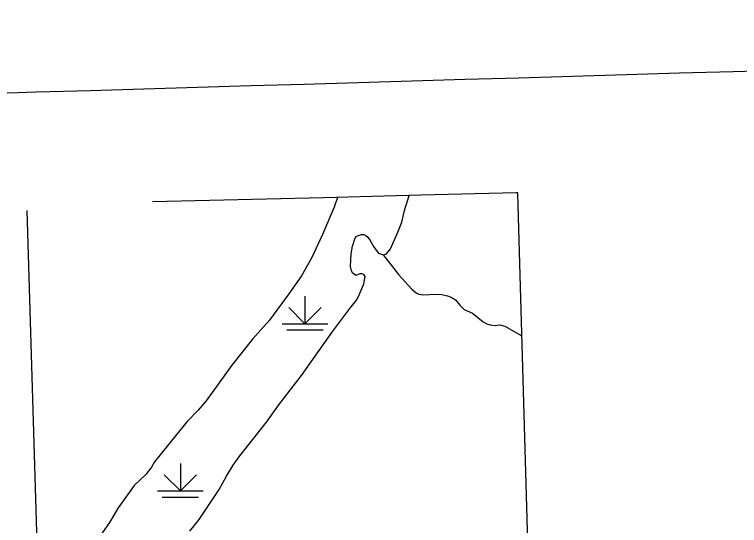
# Model space of a CAD drawing. Extents: x -19 to 366, y -4 to 359.
# Drawn here: x 168.207 to 169.712, y 182.464 to 183.524 of the extents above; entities that cross this region are included whole.
import ezdxf

# ---------------------------------------------------------------- set-up
doc = ezdxf.new("R2010")
doc.units = 0
for name, color, linetype in [('Level 2', 7, 'Continuous'), ('Level 35', 7, 'Continuous'), ('Level 44', 7, 'Continuous'), ('Level 47', 7, 'Continuous'), ('Level 5', 7, 'Continuous'), ('Level 60', 7, 'Continuous')]:
    doc.layers.add(name, color=color, linetype=linetype)

msp = doc.modelspace()

# ---------------------------------------------------------------- linework, layer by layer
at = {"layer": 'Level 2'}
for points in [[(169.2483, 183.1543), (169.0507, 183.1494), (168.8487, 183.1443), (168.4936, 183.1354)], [(169.2828, 181.9957), (169.2814, 182.1279), (169.2811, 182.1407), (169.253, 183.1279), (169.2523, 183.1543), (169.2483, 183.1543)]]:
    msp.add_lwpolyline(points, dxfattribs=at)
at = {"layer": 'Level 35'}
msp.add_lwpolyline([(168.9724, 183.0256), (169.0045, 182.985), (169.0319, 182.9542), (169.0412, 182.9467), (169.0466, 182.9444), (169.0563, 182.9424), (169.0795, 182.9438), (169.0941, 182.9436), (169.1061, 182.9407), (169.1134, 182.9377), (169.1227, 182.9323), (169.1317, 182.9214), (169.1405, 182.9126), (169.1577, 182.9045), (169.1798, 182.887), (169.1875, 182.8828), (169.1948, 182.8802), (169.2049, 182.879), (169.2145, 182.8802), (169.2251, 182.878), (169.2607, 182.8575)], dxfattribs=at)
at = {"layer": 'Level 44'}
for p, q in [((168.8101, 182.9398), (168.8101, 182.8829)), ((168.8101, 182.8829), (168.7767, 182.9164)), ((168.8101, 182.8829), (168.8436, 182.9164)), ((168.7628, 182.8829), (168.8575, 182.8829)), ((168.7723, 182.87), (168.848, 182.87)), ((168.5516, 182.5927), (168.5516, 182.5359)), ((168.5516, 182.5359), (168.5181, 182.5694)), ((168.5516, 182.5359), (168.585, 182.5694)), ((168.5042, 182.5359), (168.5989, 182.5359)), ((168.5137, 182.523), (168.5894, 182.523))]:
    msp.add_line(p, q, dxfattribs=at)
at = {"layer": 'Level 47'}
for points in [[(168.8774, 183.145), (168.8706, 183.125), (168.8468, 183.068), (168.8246, 183.02), (168.8033, 182.9821), (168.7764, 182.9448), (168.7368, 182.8899), (168.7013, 182.8508), (168.6583, 182.7967), (168.6051, 182.723), (168.5883, 182.7034), (168.5655, 182.6797), (168.5416, 182.6504), (168.4981, 182.5959), (168.4914, 182.5849), (168.4796, 182.5698), (168.4557, 182.5468), (168.4222, 182.5009), (168.4044, 182.4705), (168.3754, 182.4289)], [(168.6614, 182.589), (168.6752, 182.6085), (168.7306, 182.6783), (168.7558, 182.7146), (168.8029, 182.7751), (168.8682, 182.8673), (168.903, 182.9143), (168.917, 182.9318), (168.9215, 182.9396), (168.9322, 182.9659), (168.9352, 182.981), (168.9326, 182.9852), (168.9288, 182.9866), (168.924, 182.9863), (168.9169, 182.9837), (168.9147, 182.9836), (168.909, 182.9882), (168.907, 182.9928), (168.905, 183.0017), (168.9063, 183.0277), (168.9087, 183.044), (168.9135, 183.0588), (168.9171, 183.0642), (168.9274, 183.0681), (168.9325, 183.0682), (168.9364, 183.0662), (168.9407, 183.0626), (168.9456, 183.0555), (168.9536, 183.0408), (168.9627, 183.0293), (168.9724, 183.0256), (168.9797, 183.0277), (168.9879, 183.0381), (169.0032, 183.0731), (169.0112, 183.0937), (169.0169, 183.1178), (169.0262, 183.1488)], [(168.5709, 182.4525), (168.5906, 182.4762), (168.6319, 182.5385), (168.6473, 182.5663), (168.6614, 182.589)]]:
    msp.add_lwpolyline(points, dxfattribs=at)
at = {"layer": 'Level 5'}
msp.add_lwpolyline([(168.2328, 183.1176), (168.2635, 182.1053)], dxfattribs=at)
at = {"layer": 'Level 60'}
for points in [[(176.1271, 2.4436), (175.8876, 11.0613), (175.6472, 19.6792), (175.4061, 28.2972), (175.164, 36.9153), (174.9212, 45.5335), (174.6775, 54.1519), (174.433, 62.7704), (174.1876, 71.389), (173.9414, 80.0077), (173.6944, 88.6266), (173.4466, 97.2456), (173.1979, 105.8647), (172.9484, 114.484), (172.6981, 123.1034), (172.447, 131.7229), (172.195, 140.3425), (171.9422, 148.9623), (171.6886, 157.5822), (171.4342, 166.2022), (171.179, 174.8224), (170.9229, 183.4427), (170.666, 192.0631), (170.4084, 200.6837), (170.1499, 209.3044), (169.8906, 217.9252), (169.6305, 226.5461), (169.3695, 235.1672), (169.1078, 243.7884), (168.8453, 252.4098), (168.5819, 261.0312), (168.3178, 269.6528), (168.0528, 278.2746), (167.7871, 286.8964), (167.5205, 295.5185), (167.2532, 304.1406), (166.985, 312.7629), (166.7161, 321.3853), (166.4463, 330.0078), (166.1758, 338.6305), (165.9044, 347.2533)], [(168.7902, 2.2442), (168.5607, 10.8615), (168.3304, 19.479), (168.0993, 28.0965), (167.8673, 36.7142), (167.6346, 45.3321), (167.4011, 53.95), (167.1668, 62.5681), (166.9316, 71.1863), (166.6957, 79.8047), (166.459, 88.4232), (166.2215, 97.0418), (165.9832, 105.6605), (165.7441, 114.2794), (165.5043, 122.8984), (165.2636, 131.5176), (165.0221, 140.1368), (164.7799, 148.7563), (164.5369, 157.3758), (164.2931, 165.9955), (164.0485, 174.6153), (163.8031, 183.2352), (163.5569, 191.8553), (163.31, 200.4755), (163.0623, 209.0959), (162.8138, 217.7164), (162.5645, 226.337), (162.3145, 234.9577), (162.0637, 243.5786), (161.8121, 252.1997), (161.5597, 260.8208), (161.3066, 269.4421), (161.0527, 278.0636), (160.798, 286.6851), (160.5426, 295.3068), (160.2864, 303.9287), (160.0294, 312.5507), (159.7717, 321.1728), (159.5132, 329.7951), (159.2539, 338.4175), (158.9939, 347.04)], [(0, 180.8999), (7.1228, 180.9044), (14.2457, 180.9176), (21.3685, 180.9397), (28.4912, 180.9706), (35.614, 181.0103), (42.7366, 181.0589), (49.8592, 181.1163), (56.9818, 181.1825), (64.1042, 181.2575), (71.2266, 181.3414), (78.3488, 181.4341), (85.4709, 181.5357), (92.5929, 181.646), (99.7147, 181.7652), (106.8364, 181.8933), (113.9579, 182.0301), (121.0793, 182.1758), (128.2005, 182.3303), (135.3214, 182.4936), (142.4422, 182.6658), (149.5627, 182.8468), (156.683, 183.0366), (163.8031, 183.2352), (170.9229, 183.4427), (178.0425, 183.659), (185.1617, 183.8841), (192.2807, 184.1181), (199.3994, 184.3608), (206.5178, 184.6124), (213.6359, 184.8728), (220.7537, 185.1421), (227.8711, 185.4201), (234.9881, 185.707), (242.1048, 186.0027), (249.2212, 186.3073), (256.3371, 186.6206), (263.4526, 186.9428), (270.5678, 187.2738), (277.6825, 187.6136), (284.7968, 187.9622), (291.9107, 188.3197), (299.0241, 188.6859), (306.1371, 189.061), (313.2495, 189.4449), (320.3615, 189.8377), (327.4731, 190.2392), (334.5841, 190.6495), (341.6946, 191.0687)]]:
    msp.add_spline(points, degree=3, dxfattribs=at)

doc.saveas('drawing.dxf')
